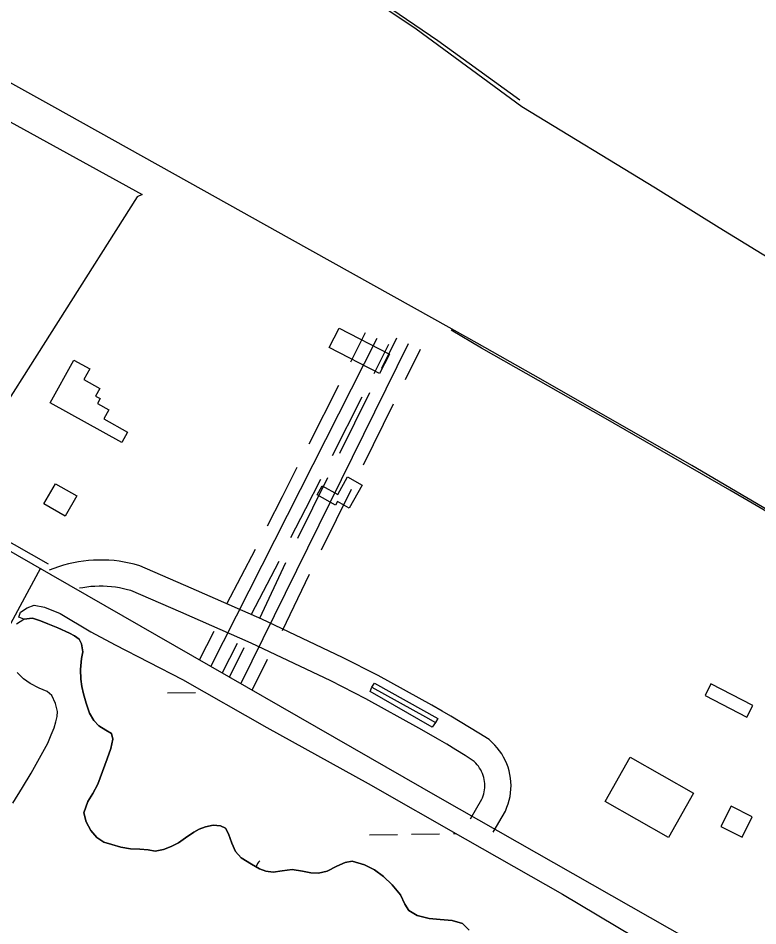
# Model space of a CAD drawing. Extents: x 3903937 to 3942190, y 260677 to 286651.
# Drawn here: x 3909256 to 3910101, y 279841 to 280879 of the extents above; entities that cross this region are included whole.
import ezdxf

# ---------------------------------------------------------------- set-up
doc = ezdxf.new("R2010")
doc.units = 0
for name, color, linetype in [('V-BLDG-OTLN', 7, 'Continuous'), ('V-BRDG-OTLN', 7, 'Continuous'), ('V-ROAD-CNTR', 7, 'Continuous'), ('V-RRAP-FSHR', 7, 'Continuous'), ('V-SITE-OTLN', 7, 'Continuous'), ('V-TOPO-SHOR', 7, 'Continuous'), ('V-WETL-SWMP', 7, 'Continuous')]:
    doc.layers.add(name, color=color, linetype=linetype)

msp = doc.modelspace()

# ---------------------------------------------------------------- linework, layer by layer
at = {"layer": 'V-BLDG-OTLN'}
for points in [[(3909622.8, 280524.4), (3909680.3, 280494.8), (3909668.9, 280472.4), (3909611.3, 280502.1)], [(3909292.4, 280439.2), (3909319.5, 280487.8), (3909337.8, 280477.7), (3909331, 280465.5), (3909349.1, 280455.4), (3909344.3, 280446.7), (3909349.5, 280443.8), (3909346.5, 280438.4), (3909359.7, 280431.1), (3909353.8, 280420.6), (3909380.9, 280405.5), (3909374.3, 280393.6)], [(3909649.1, 280345), (3909634.3, 280318.7), (3909620.9, 280326.2), (3909618.7, 280322.2), (3909597.7, 280334), (3909603.3, 280344.1), (3909621.1, 280334.1), (3909632.4, 280354.4)], [(3909285.4, 280323.6), (3909298.6, 280346.6), (3909323, 280332.7), (3909309.8, 280309.6)], [(3910040.8, 280104.7), (3910088.5, 280080), (3910095.2, 280093.1), (3910047.5, 280117.8)], [(3909955.2, 280034), (3910027.6, 279992.8), (3909998.9, 279942.3), (3909926.5, 279983.4)], [(3910070.4, 279978), (3910058.9, 279955), (3910083.2, 279942.8), (3910094.7, 279965.8)]]:
    msp.add_lwpolyline(points, close=True, dxfattribs=at)
at = {"layer": 'V-BRDG-OTLN'}
msp.add_lwpolyline([(3909735.5, 280078.2), (3909732.7, 280073.8), (3909729.1, 280068.3), (3909658.1, 280109.3), (3909660.2, 280114), (3909663.1, 280118.6)], close=True, dxfattribs=at)
msp.add_lwpolyline([(3909660.2, 280114), (3909721.2, 280080.3), (3909732.7, 280073.8)], dxfattribs=at)
at = {"layer": 'V-ROAD-CNTR'}
for points in [[(3907946.9, 281012.6), (3908007.2, 280976.6), (3908930.7, 280451), (3909737.7, 279987.5), (3910721, 279427.9)], [(3909635.9, 280486), (3909652.8, 280519.5)], [(3909476.2, 280137.7), (3909666.2, 280512.8)], [(3909510.3, 280118.1), (3909702.1, 280506.8)], [(3909662.6, 280472.5), (3909679.6, 280506)], [(3909671.5, 280478.7), (3909688.6, 280513.4)], [(3909698.4, 280465.5), (3909715.5, 280500.2)], [(3909588.4, 280392.3), (3909622.3, 280459.3)], [(3909615.1, 280378.7), (3909649.1, 280445.7)], [(3909623.6, 280381.5), (3909657.8, 280451)], [(3909650.5, 280368.3), (3909684.7, 280437.7)], [(3909557.8, 280332), (3909574.8, 280365.5)], [(3909584.6, 280318.4), (3909601.6, 280351.9)], [(3909592.8, 280319.1), (3909609.9, 280353.8)], [(3909619.7, 280305.8), (3909636.8, 280340.5)], [(3909540.9, 280298.5), (3909557.8, 280332)], [(3909567.6, 280285), (3909584.6, 280318.4)], [(3909575.6, 280284.4), (3909592.8, 280319.1)], [(3909602.5, 280271.1), (3909619.7, 280305.8)], [(3909494.3, 280209.2), (3909527.3, 280271.7)], [(3909798.5, 279948.4), (3909812.6, 279972.5), (3909814.4, 279976.8), (3909815.9, 279980.8), (3909817, 279984.9), (3909817.9, 279989), (3909818.6, 279993.2), (3909819, 279997.5), (3909819.1, 280001.7), (3909818.9, 280006), (3909818.5, 280010.2), (3909817.8, 280014.4), (3909816.9, 280018.5), (3909815.7, 280022.6), (3909814.2, 280026.6), (3909812.5, 280030.5), (3909810.6, 280034.3), (3909808.4, 280037.9), (3909806, 280041.4), (3909803.4, 280044.8), (3909800.6, 280047.9), (3909797.6, 280050.9), (3909793.9, 280054.2), (3909782.4, 280061.4), (3909771.8, 280068), (3909761.1, 280074.5), (3909750.3, 280080.9), (3909740.2, 280086.8), (3909728.5, 280093.4), (3909667.2, 280127.3), (3909626.6, 280148.1), (3909534.5, 280191.8), (3909453.7, 280227.3), (3909394.8, 280252.8), (3909388.5, 280254.6), (3909382.8, 280255.9), (3909377.1, 280257.1), (3909371.3, 280258), (3909365.5, 280258.7), (3909359.7, 280259.2), (3909353.9, 280259.4), (3909348, 280259.4), (3909342.2, 280259.3), (3909336.4, 280258.8), (3909330.5, 280258.2), (3909324.8, 280257.4), (3909319, 280256.3), (3909313.3, 280255), (3909307.7, 280253.5), (3909302.1, 280251.8), (3909296.6, 280249.9), (3909291.4, 280247.8)], [(3909522.4, 280197.5), (3909554.1, 280258.2)], [(3909532.1, 280192.9), (3909561.9, 280256.6)], [(3909281.4, 280250), (3909212.8, 280123.6), (3909194.5, 280133.8)], [(3909558, 280178.9), (3909588.9, 280243.3)], [(3909772.6, 279963.6), (3909785.7, 279986), (3909786.5, 279987.7), (3909787.3, 279990), (3909787.9, 279992.2), (3909788.4, 279994.5), (3909788.8, 279996.9), (3909789, 279999.2), (3909789.1, 280001.6), (3909789, 280004), (3909788.8, 280006.3), (3909788.4, 280008.7), (3909787.9, 280011), (3909787.2, 280013.2), (3909786.4, 280015.4), (3909785.4, 280017.6), (3909784.4, 280019.7), (3909783.1, 280021.7), (3909781.8, 280023.7), (3909780.4, 280025.5), (3909778.8, 280027.3), (3909777.1, 280029), (3909775.8, 280030.1), (3909766.5, 280036), (3909756.1, 280042.5), (3909745.6, 280048.8), (3909735.1, 280055), (3909725.3, 280060.8), (3909713.9, 280067.2), (3909653.1, 280100.8), (3909613.3, 280121.2), (3909522.1, 280164.5), (3909441.7, 280199.8), (3909384.8, 280224.5), (3909381, 280225.5), (3909376.4, 280226.6), (3909371.8, 280227.5), (3909367.2, 280228.3), (3909362.5, 280228.8), (3909357.8, 280229.2), (3909353.1, 280229.4), (3909348.4, 280229.4), (3909343.7, 280229.3), (3909339, 280229), (3909334.4, 280228.5), (3909329.7, 280227.8), (3909326, 280227.1)], [(3909463.2, 280145.2), (3909479.8, 280178)], [(3909489.2, 280130.2), (3909506.5, 280164.4)], [(3909497.3, 280125.6), (3909514, 280159.4)], [(3909523.4, 280110.6), (3909540.9, 280146.1)]]:
    msp.add_lwpolyline(points, dxfattribs=at)
at = {"layer": 'V-RRAP-FSHR'}
for points in [[(3909620.9, 280931.7), (3909735.5, 280853), (3909829.1, 280785.3)], [(3910180.3, 280274.4), (3910069.2, 280339.2), (3909926.9, 280421.1), (3909785.2, 280501.4), (3909750.5, 280522.2)]]:
    msp.add_lwpolyline(points, dxfattribs=at)
at = {"layer": 'V-SITE-OTLN'}
msp.add_lwpolyline([(3909175.7, 280375.5), (3908830.1, 280592.5), (3908854.1, 280624.3), (3908869.1, 280644.6), (3908875.3, 280665.1), (3908888.3, 280747), (3908903.8, 280796.7), (3908964.4, 280916), (3909397.8, 280677.1), (3909391.9, 280674.3), (3909211.1, 280389.6)], close=True, dxfattribs=at)
at = {"layer": 'V-TOPO-SHOR'}
msp.add_line((3909290.8, 280254.5), (3909194.9, 280308.8), dxfattribs=at)
for points in [[(3909619.4, 280928.1), (3909710.6, 280866.4), (3909831.5, 280777.8), (3909984, 280684.6), (3910056.7, 280639.5), (3910148.4, 280583.3), (3910241.8, 280525), (3910377.7, 280443), (3910502.6, 280368.6), (3910692.3, 280263.2), (3910772.8, 280220.2), (3910792.6, 280249.9), (3910800.6, 280256.1), (3910810.4, 280258.1), (3910817.2, 280254.8), (3910849.9, 280231.2)], [(3910941.9, 279845.2), (3910829.2, 279908.9), (3910712, 279973.6), (3910599.8, 280038.2), (3910549.1, 280066.8), (3910460.8, 280116.8), (3910397.2, 280153.4), (3910341.2, 280185.3), (3910262.2, 280230.7), (3910151.4, 280293.7), (3910025.6, 280367.5), (3909925.2, 280425), (3909844.2, 280470.9), (3909780.2, 280507.2), (3909732.2, 280534.1), (3909565.8, 280626.9), (3909468.4, 280681.4), (3909294.3, 280778.5), (3909193.9, 280834), (3909107.7, 280882)], [(3909262.6, 280191.9), (3909272.5, 280193), (3909281.6, 280189.9), (3909290, 280186.5), (3909301.4, 280182.1), (3909314.5, 280175.8), (3909320.5, 280172.8), (3909325.7, 280168.8), (3909328.3, 280163.6), (3909329.8, 280154.6), (3909328.5, 280146.7), (3909327.2, 280134.3), (3909327.6, 280123.3), (3909328.6, 280114.9), (3909330.6, 280106.3), (3909333.5, 280095.7), (3909337.4, 280084.4), (3909342.5, 280076.1), (3909348.3, 280070.1), (3909356.3, 280065), (3909362.5, 280061), (3909364.1, 280054.6), (3909361.7, 280044), (3909357.5, 280032.2), (3909352.4, 280017.9), (3909347.1, 280003.2), (3909341.3, 279992.6)], [(3909254.2, 280186.6), (3909262.6, 280191.9)], [(3909249.7, 279981.5), (3909261, 279999.6), (3909271, 280015.8), (3909289.9, 280050.3), (3909293.8, 280059.7), (3909296.9, 280067.7), (3909299, 280074.5), (3909300.5, 280080.7), (3909300.9, 280086.3), (3909298.7, 280095.5), (3909294.4, 280104.5), (3909289, 280109.1), (3909280.1, 280113), (3909269.7, 280118.2), (3909261.9, 280123.6), (3909254.7, 280130.7)], [(3909341.3, 279992.6), (3909335.6, 279983.5), (3909331, 279970.5), (3909333.5, 279960.1), (3909338.9, 279950.2), (3909345.9, 279942.2), (3909353.9, 279936.9), (3909363, 279934.3), (3909373.4, 279931.3), (3909384.4, 279929.3), (3909395.1, 279928.9), (3909404.3, 279928.3), (3909412.3, 279926.8), (3909422, 279928.5), (3909430.7, 279931.9), (3909439.2, 279936.3), (3909447, 279941.8), (3909456.6, 279948.6), (3909462.6, 279951.8), (3909470.1, 279954.4), (3909478.6, 279956.3), (3909487.2, 279955.6), (3909492.7, 279952.8), (3909496.3, 279946.4), (3909499.9, 279935.8), (3909504.4, 279926.4), (3909510.8, 279919), (3909522.7, 279912), (3909531.7, 279906.4), (3909539, 279903.8), (3909547.4, 279902.7), (3909557.5, 279904.2), (3909569.2, 279905.9), (3909580.9, 279904), (3909590.4, 279901.8), (3909599.2, 279901.4), (3909609, 279904), (3909620.2, 279909.4), (3909629.7, 279913.9), (3909637.5, 279915.4), (3909651.7, 279910.9), (3909663, 279905.5), (3909673.5, 279897.7), (3909683.2, 279888.4), (3909692.6, 279876.9), (3909697.9, 279866.1), (3909702.4, 279858.9), (3909711.8, 279853.3), (3909725.4, 279849.6), (3909738, 279848.5), (3909751.8, 279847.6), (3909763.5, 279843.9), (3909771.2, 279836.5)]]:
    msp.add_lwpolyline(points, dxfattribs=at)
at = {"layer": 'V-WETL-SWMP'}
for p, q in [((3909258.8, 280200), (3909266.1, 280204.6)), ((3909266.1, 280204.6), (3909274.3, 280207.7)), ((3909274.3, 280207.7), (3909286.1, 280205.4)), ((3909286.1, 280205.4), (3909303.9, 280198.1)), ((3909256.8, 280194), (3909258.8, 280200)), ((3909262.6, 280191.9), (3909256.8, 280194)), ((3909272.5, 280193), (3909262.6, 280191.9)), ((3909281.6, 280189.9), (3909272.5, 280193)), ((3909303.9, 280198.1), (3909339, 280177.5)), ((3909290, 280186.5), (3909281.6, 280189.9)), ((3909301.4, 280182.1), (3909290, 280186.5)), ((3909314.5, 280175.8), (3909301.4, 280182.1)), ((3909320.5, 280172.8), (3909314.5, 280175.8)), ((3909325.7, 280168.8), (3909320.5, 280172.8)), ((3909339, 280177.5), (3909366.7, 280162.4)), ((3909328.3, 280163.6), (3909325.7, 280168.8)), ((3909329.8, 280154.6), (3909328.3, 280163.6)), ((3909366.7, 280162.4), (3909443.8, 280122.7)), ((3909328.5, 280146.7), (3909329.8, 280154.6)), ((3909327.2, 280134.3), (3909328.5, 280146.7)), ((3909327.6, 280123.3), (3909327.2, 280134.3)), ((3909328.6, 280114.9), (3909327.6, 280123.3)), ((3909443.8, 280122.7), (3909540.1, 280068)), ((3909330.6, 280106.3), (3909328.6, 280114.9)), ((3909333.5, 280095.7), (3909330.6, 280106.3)), ((3909426.6, 280107.7), (3909458.6, 280108.2)), ((3909337.4, 280084.4), (3909333.5, 280095.7)), ((3909342.5, 280076.1), (3909337.4, 280084.4)), ((3909348.3, 280070.1), (3909342.5, 280076.1)), ((3909356.3, 280065), (3909348.3, 280070.1)), ((3909362.5, 280061), (3909356.3, 280065)), ((3909364.1, 280054.6), (3909362.5, 280061)), ((3909540.1, 280068), (3909655.7, 280004)), ((3909361.7, 280044), (3909364.1, 280054.6)), ((3909357.5, 280032.2), (3909361.7, 280044)), ((3909352.4, 280017.9), (3909357.5, 280032.2)), ((3909347.1, 280003.2), (3909352.4, 280017.9)), ((3909341.3, 279992.6), (3909347.1, 280003.2)), ((3909655.7, 280004), (3909766.5, 279940.9)), ((3909335.6, 279983.5), (3909341.3, 279992.6)), ((3909331, 279970.5), (3909335.6, 279983.5)), ((3909333.5, 279960.1), (3909331, 279970.5)), ((3909338.9, 279950.2), (3909333.5, 279960.1)), ((3909470.1, 279954.4), (3909462.6, 279951.8)), ((3909478.6, 279956.3), (3909470.1, 279954.4)), ((3909487.2, 279955.6), (3909478.6, 279956.3)), ((3909492.7, 279952.8), (3909487.2, 279955.6)), ((3909345.9, 279942.2), (3909338.9, 279950.2)), ((3909456.6, 279948.6), (3909447, 279941.8)), ((3909462.6, 279951.8), (3909456.6, 279948.6)), ((3909496.3, 279946.4), (3909492.7, 279952.8)), ((3909499.9, 279935.8), (3909496.3, 279946.4)), ((3909657.5, 279945.2), (3909689.5, 279945.8)), ((3909705.5, 279946), (3909737.5, 279946.6)), ((3909753.5, 279946.9), (3909755.9, 279946.9)), ((3909353.9, 279936.9), (3909345.9, 279942.2)), ((3909363, 279934.3), (3909353.9, 279936.9)), ((3909373.4, 279931.3), (3909363, 279934.3)), ((3909439.2, 279936.3), (3909430.7, 279931.9)), ((3909447, 279941.8), (3909439.2, 279936.3)), ((3909504.4, 279926.4), (3909499.9, 279935.8)), ((3909766.5, 279940.9), (3909877.7, 279877.6)), ((3909384.4, 279929.3), (3909373.4, 279931.3)), ((3909395.1, 279928.9), (3909384.4, 279929.3)), ((3909404.3, 279928.3), (3909395.1, 279928.9)), ((3909412.3, 279926.8), (3909404.3, 279928.3)), ((3909422, 279928.5), (3909412.3, 279926.8)), ((3909430.7, 279931.9), (3909422, 279928.5)), ((3909510.8, 279919), (3909504.4, 279926.4)), ((3909522.7, 279912), (3909510.8, 279919)), ((3909629.7, 279913.9), (3909620.2, 279909.4)), ((3909637.5, 279915.4), (3909629.7, 279913.9)), ((3909651.7, 279910.9), (3909637.5, 279915.4)), ((3909531.7, 279906.4), (3909522.7, 279912)), ((3909539, 279903.8), (3909531.7, 279906.4)), ((3909547.4, 279902.7), (3909539, 279903.8)), ((3909557.5, 279904.2), (3909547.4, 279902.7)), ((3909569.2, 279905.9), (3909557.5, 279904.2)), ((3909580.9, 279904), (3909569.2, 279905.9)), ((3909590.4, 279901.8), (3909580.9, 279904)), ((3909609, 279904), (3909599.2, 279901.4)), ((3909620.2, 279909.4), (3909609, 279904)), ((3909663, 279905.5), (3909651.7, 279910.9)), ((3909673.5, 279897.7), (3909663, 279905.5)), ((3909599.2, 279901.4), (3909590.4, 279901.8)), ((3909683.2, 279888.4), (3909673.5, 279897.7)), ((3909692.6, 279876.9), (3909683.2, 279888.4)), ((3909697.9, 279866.1), (3909692.6, 279876.9)), ((3909877.7, 279877.6), (3909958.9, 279829.2)), ((3909702.4, 279858.9), (3909697.9, 279866.1)), ((3909711.8, 279853.3), (3909702.4, 279858.9)), ((3909725.4, 279849.6), (3909711.8, 279853.3)), ((3909738, 279848.5), (3909725.4, 279849.6)), ((3909751.8, 279847.6), (3909738, 279848.5)), ((3909763.5, 279843.9), (3909751.8, 279847.6)), ((3909771.2, 279836.5), (3909763.5, 279843.9))]:
    msp.add_line(p, q, dxfattribs=at)
msp.add_arc((3909559, 279893.2), 35.2, 140.2366, 153.3906, dxfattribs=at)

doc.saveas('drawing.dxf')
